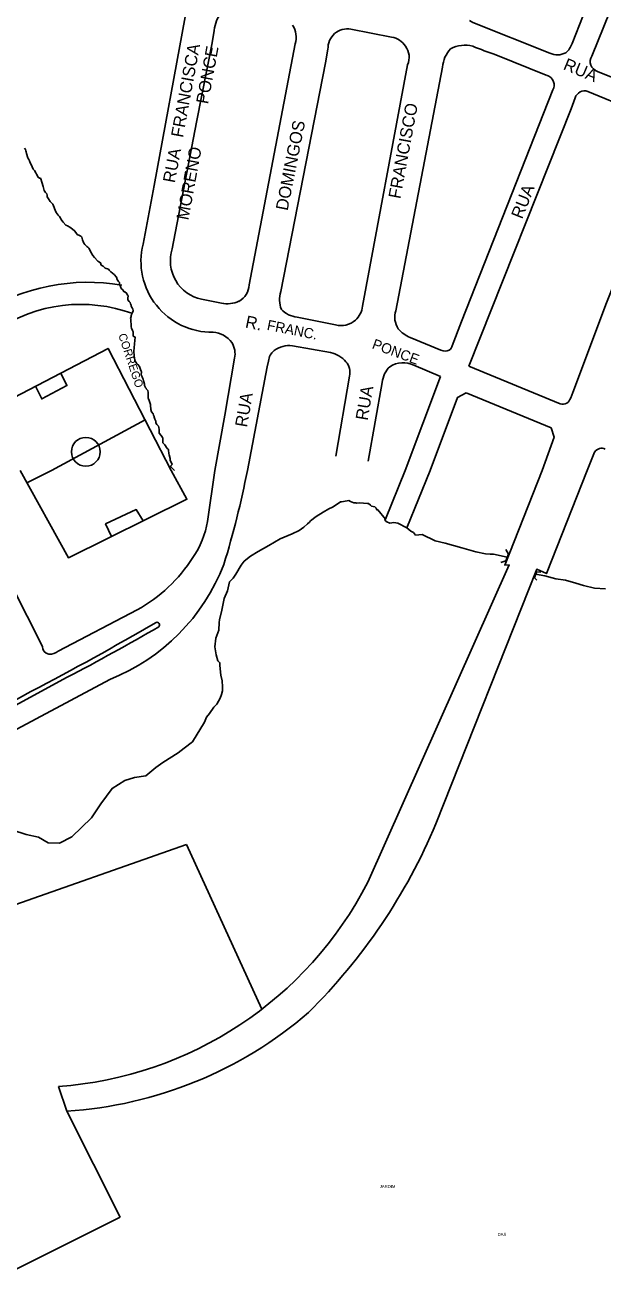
# Model space of a CAD drawing. Extents: x 325709 to 364434, y 7573432 to 7597073.
# Drawn here: x 340988 to 341270, y 7588107 to 7588720 of the extents above; entities that cross this region are included whole.
import ezdxf

# ---------------------------------------------------------------- set-up
doc = ezdxf.new("R2010")
doc.units = 0
for name, color, linetype in [('EDIFEXISTENT', 7, 'Continuous'), ('EDIFIDENTIF', 7, 'Continuous'), ('EDIFOBRAEXIS', 7, 'Continuous'), ('LIMITE_BAIRROS_MUNICIPIOS', 7, 'Continuous'), ('LOGRADOURO', 7, 'Continuous'), ('LOGRADOURO_TEXTO', 7, 'Continuous')]:
    doc.layers.add(name, color=color, linetype=linetype)

msp = doc.modelspace()

# ---------------------------------------------------------------- linework, layer by layer
at = {"layer": 'EDIFEXISTENT'}
for p, q in [((341224.09, 7588460.95), (341222.85, 7588463.32)), ((341220.36, 7588456.94), (341222.79, 7588457.76)), ((341222.79, 7588457.76), (341224.09, 7588460.95)), ((341236.73, 7588449.52), (341237.81, 7588452.41)), ((341237.81, 7588452.41), (341239.84, 7588452.23)), ((341237.87, 7588448.3), (341236.73, 7588449.52)), ((340881.39, 7588254), (341066.77, 7588319.07)), ((341066.77, 7588319.07), (341103.55, 7588238.54)), ((341004.13, 7588200.8), (341008.23, 7588188.69)), ((341008.23, 7588188.69), (341034.36, 7588136.93)), ((341034.36, 7588136.93), (340881.39, 7588060.42))]:
    msp.add_line(p, q, dxfattribs=at)
at = {"layer": 'EDIFOBRAEXIS'}
for p, q in [((341046.5, 7588526.7), (341000.83, 7588501.91)), ((341000.83, 7588501.91), (340988.73, 7588495.95)), ((341008.49, 7588400.83), (340881.39, 7588331.74)), ((340881.39, 7588333.68), (340990.7, 7588393.87))]:
    msp.add_line(p, q, dxfattribs=at)
for points in [[(341060.91, 7588501.91), (341059.87, 7588502.94), (341059.36, 7588503.32), (341059.11, 7588503.65), (341058.88, 7588504), (341059.71, 7588504.87), (341058.82, 7588506.95), (341058.84, 7588507.81), (341058.2, 7588509.56), (341058.05, 7588510.25), (341058.05, 7588510.55), (341057.97, 7588511.52), (341057.89, 7588512.03), (341057.79, 7588512.31), (341057.3, 7588512.76), (341056.13, 7588514.46), (341055.88, 7588514.81), (341055.19, 7588515.42), (341055.16, 7588515.7), (341055.13, 7588516.77), (341055.23, 7588517.33), (341055.21, 7588517.66), (341055.08, 7588518.01), (341054.32, 7588519.03), (341053.42, 7588520.24), (341053.32, 7588521.16), (341053.34, 7588521.97), (341053.27, 7588522.88), (341053.09, 7588523.59), (341052.19, 7588524.46), (341051.81, 7588525.29), (341051.71, 7588526.03), (341051.3, 7588527.09), (341050.94, 7588528.03), (341050.94, 7588528.29), (341050.58, 7588529.05), (341050.48, 7588529.66), (341049.66, 7588530.62), (341049.28, 7588531.81), (341049.25, 7588532.35), (341049.2, 7588533.23), (341049.17, 7588534.15), (341048.92, 7588534.71), (341048.43, 7588536.18), (341048.17, 7588536.99), (341048.02, 7588537.35), (341047.94, 7588538.74), (341047.97, 7588539.02), (341048.04, 7588539.99), (341047.81, 7588541.1), (341047.2, 7588541.61), (341047.07, 7588541.86), (341047.02, 7588542.19), (341046.51, 7588542.62), (341046.56, 7588542.9), (341046.3, 7588543.46), (341046.15, 7588544.07), (341045.87, 7588545.21), (341045.79, 7588545.82), (341045.56, 7588546.63), (341045.25, 7588547.19), (341045, 7588547.75), (341044.97, 7588548), (341044.61, 7588548.74), (341044.69, 7588550.09), (341044.61, 7588550.42), (341044.25, 7588551.33), (341043.77, 7588552.75), (341042.98, 7588553.76), (341042.31, 7588554.42), (341041.52, 7588555.74), (341041.52, 7588555.97), (341041.21, 7588557.95), (341041.03, 7588560.29), (341041.13, 7588561.91), (341041.27, 7588563.92), (341041.62, 7588567.14), (341041.62, 7588567.14), (341040.71, 7588567.62), (341040.6, 7588568.33), (341040.67, 7588569.78), (341040.29, 7588570.44), (341039.86, 7588571.48), (341039.75, 7588572.12), (341039.68, 7588572.67), (341039.57, 7588575.52), (341039.49, 7588576.15), (341039.34, 7588576.43), (341039.46, 7588576.69), (341039.77, 7588577.2), (341039.69, 7588577.75), (341039.82, 7588578.01), (341039.89, 7588578.29), (341040.07, 7588578.59), (341040.17, 7588578.85), (341040.6, 7588579.92), (341040.62, 7588580.22), (341040.47, 7588580.78), (341040.24, 7588581.41), (341039.83, 7588581.94), (341039.75, 7588582.22), (341039.68, 7588582.83), (341039.42, 7588583.34), (341039.19, 7588584.03), (341038.78, 7588584.51), (341038.15, 7588585.34), (341038.07, 7588586.31), (341038.24, 7588587.1), (341038.27, 7588587.35), (341037.86, 7588587.7), (341037.58, 7588588.39), (341036.66, 7588589.3), (341036.41, 7588589.35), (341036.15, 7588589.43), (341035.62, 7588590.24), (341034.88, 7588590.97), (341034.57, 7588591.89), (341034.4, 7588592.14), (341034.22, 7588592.47), (341034.06, 7588593.1), (341034.01, 7588593.81), (341033.48, 7588594.35), (341032.89, 7588595.26), (341032.48, 7588596.38), (341031.41, 7588597.72), (341030.65, 7588598.35), (341029.78, 7588599.06), (341028.99, 7588599.87), (341028.56, 7588600.4), (341027.06, 7588600.83), (341025.96, 7588601.79), (341025.12, 7588602.32), (341024.72, 7588603.49), (341023.98, 7588603.92), (341023.42, 7588604.28), (341021.81, 7588606.05), (341021.05, 7588606.99), (341019.9, 7588608.99), (341019.54, 7588609.78), (341019.08, 7588610.59), (341018.58, 7588611.07), (341018.07, 7588611.42), (341017.02, 7588612.39), (341016.56, 7588613.04), (341016.21, 7588613.83), (341016.05, 7588614.19), (341015.95, 7588614.69), (341015.82, 7588615.4), (341015.64, 7588616.01), (341015.03, 7588616.49), (341014.45, 7588616.75), (341013.38, 7588617.33), (341012.61, 7588618.34), (341012.03, 7588619.18), (341011.09, 7588619.94), (341009.71, 7588620.95), (341008.54, 7588621.53), (341007.7, 7588621.89), (341006.4, 7588623.33), (341005.87, 7588624.14), (341004.7, 7588626.04), (341004.01, 7588626.73), (341003.09, 7588628.02), (341002.53, 7588629.21), (341001.79, 7588631.27), (341001.4, 7588632.18), (341000.84, 7588632.71), (341000.13, 7588633.5), (340999.37, 7588634.69), (340998.7, 7588635.68), (340998.6, 7588636.49), (340998.45, 7588637.12), (340997.81, 7588637.91), (340997.22, 7588638.85), (340996.66, 7588640.73), (340995.97, 7588642.93), (340995.56, 7588644.51), (340995.4, 7588644.79), (340995.12, 7588644.71), (340994.87, 7588644.86), (340994.29, 7588645.32), (340993.47, 7588646.84), (340993.19, 7588647.42), (340992.42, 7588648.64), (340991.89, 7588649.27), (340991.28, 7588650.36), (340990.74, 7588651.93), (340990.28, 7588652.42), (340990.05, 7588653.28), (340989.62, 7588653.91), (340989.39, 7588654.45), (340989.26, 7588654.8), (340988.62, 7588656.88), (340988.44, 7588657.67), (340988.23, 7588658.2), (340988.03, 7588658.86), (340987.52, 7588659.57)], [(340970.46, 7588531.38), (341028.44, 7588561.62), (341059.32, 7588501.91)], [(341005.34, 7588549.58), (341008.3, 7588543.42), (340995.99, 7588536.89), (340992.9, 7588543.08)], [(340985.43, 7588501.91), (341009.06, 7588459.26), (341066.96, 7588487.88), (341059.32, 7588501.91)], [(340981.91, 7588326.04), (340988.41, 7588324.02), (340994.37, 7588322.61), (340999.08, 7588319.85), (341004.6, 7588319.71), (341010.73, 7588322.89), (341020.35, 7588332.11), (341024.96, 7588338.96), (341030.36, 7588346.51), (341036.57, 7588350.43), (341041.32, 7588351.86), (341046.93, 7588352.66), (341051.79, 7588356.66), (341055.18, 7588359.11), (341062.71, 7588363.82), (341065.56, 7588366.22), (341069.75, 7588369.28), (341075.49, 7588378.84), (341076.54, 7588381.25), (341077.94, 7588383.15), (341080.13, 7588386.14), (341081.63, 7588387.74), (341083.24, 7588390.55), (341083.83, 7588392.48), (341084.27, 7588394.26), (341084.35, 7588396.19), (341084.25, 7588399.03), (341083.47, 7588401.85), (341083.15, 7588404.95), (341083.11, 7588406.73), (341083.08, 7588407.95), (341082.05, 7588408.94), (341081.21, 7588411.78), (341080.67, 7588415.72), (341081.03, 7588419.88), (341082.57, 7588423.94), (341082.68, 7588427.63), (341082.86, 7588428.92), (341084.04, 7588433.61), (341085.15, 7588439.35), (341086.76, 7588443.13), (341087.71, 7588447.44), (341089.49, 7588449.24), (341090.89, 7588451.24), (341093.42, 7588455.63), (341094.94, 7588457.63), (341098.02, 7588460.01), (341101.84, 7588462.26), (341107.05, 7588465.29), (341112.49, 7588468.45), (341118.41, 7588470.9), (341121.85, 7588472.54), (341124.04, 7588474.24), (341125.87, 7588475.78), (341126.89, 7588476.69), (341127.42, 7588477.28), (341130.19, 7588479.38), (341133.6, 7588481.53), (341136.37, 7588483.17), (341138.13, 7588483.98), (341139.81, 7588485.12), (341142.04, 7588486.56), (341142.48, 7588486.56), (341143.39, 7588486.76), (341146.01, 7588487.23), (341146.97, 7588486.77), (341148.54, 7588486.11), (341149.53, 7588486.08), (341149.97, 7588485.98), (341151.36, 7588486.13), (341155.25, 7588485.81), (341155.7, 7588485.73), (341156.69, 7588485.02), (341157.15, 7588484.51), (341158.75, 7588484.1), (341159.45, 7588483.46), (341159.68, 7588482.75), (341160.29, 7588482.65), (341164.06, 7588478.16), (341163.66, 7588477.82), (341164.36, 7588477.05), (341164.67, 7588476.82), (341166.06, 7588476.24), (341168.02, 7588476.51), (341169.95, 7588476.18), (341174.47, 7588473.93), (341176.44, 7588472.25), (341177.66, 7588471.56), (341178.69, 7588470.26), (341181.94, 7588470.58), (341188.28, 7588467.49), (341193.08, 7588466.34), (341201.28, 7588464.06), (341208.07, 7588462.15), (341212.89, 7588461.26), (341215.11, 7588460.95), (341216.82, 7588460.95), (341223.46, 7588459.54)], [(341030.16, 7588469.69), (341027.2, 7588475.78), (341042.2, 7588482.8), (341045.57, 7588477.3)], [(341237.36, 7588451.2), (341241.81, 7588450.49), (341247.25, 7588449.01), (341251.89, 7588448.33), (341257.09, 7588446.9), (341260.72, 7588445.67), (341266.12, 7588444.44), (341271.48, 7588444.07)]]:
    msp.add_lwpolyline(points, dxfattribs=at)
msp.add_circle((341017.53, 7588511.06), 7.02, dxfattribs=at)
for centre, radius, start, end in [((340293.61, 7589729.22), 1506.35, 297.56568, 300.22438), ((341052.33, 7588426.47), 1.25, 312.00676, 110.55502), ((340469.28, 7589427.93), 1160.04, 297.69863, 300.22042)]:
    msp.add_arc(centre, radius, start, end, dxfattribs=at)
at = {"layer": 'LOGRADOURO'}
for p, q in [((341307.71, 7588845.63), (341255.2, 7588710.64)), ((341264.91, 7588704.5), (341319.75, 7588841.95)), ((341147.06, 7588717.67), (341166.99, 7588713.83)), ((341119.91, 7588710.5), (341097.37, 7588592.64)), ((341217.98, 7588705.16), (341242.59, 7588695.16)), ((341174.74, 7588700.34), (341152.83, 7588582.25)), ((341169, 7588580.06), (341191.92, 7588699.14)), ((341304.14, 7588681.95), (341267.67, 7588697.06)), ((341262.87, 7588687.22), (341301.37, 7588671.25)), ((341083.85, 7588583.75), (341074.12, 7588585.63)), ((341139.49, 7588573.15), (341120.79, 7588576.91)), ((341191.1, 7588560.81), (341176.12, 7588567)), ((341118.47, 7588562.87), (341137.1, 7588559.54)), ((341177.91, 7588553.39), (341190.84, 7588547.91)), ((341249.39, 7588534.57), (341204.76, 7588552.87)), ((341146.37, 7588548.1), (341139.66, 7588508.87)), ((341155.56, 7588506.5), (341162.42, 7588544.95)), ((341190.84, 7588547.91), (341173.58, 7588501.91)), ((341203.36, 7588539.89), (341245.02, 7588522.71)), ((341262.55, 7588501.91), (341265.75, 7588510.02)), ((340952.84, 7588501.91), (340996.34, 7588415.82)), ((341077, 7588477.06), (341080.63, 7588501.91)), ((341173.58, 7588501.91), (341164.06, 7588478.16)), ((341185.85, 7588501.91), (341174.47, 7588473.93)), ((341004.02, 7588413.59), (341042.65, 7588433.74)), ((340881.39, 7588320.84), (341029.35, 7588399.78))]:
    msp.add_line(p, q, dxfattribs=at)
for points in [[(341066.15, 7588723.67), (341050.91, 7588641.23), (341045.51, 7588612.65)], [(341244.35, 7588705.98), (341206.66, 7588720.96), (341205.06, 7588721.95)], [(341059.76, 7588610.28), (341071.58, 7588672.25), (341079.23, 7588710.95), (341080.32, 7588717.11)], [(341112.78, 7588589.36), (341134.61, 7588701.17), (341135.88, 7588707.86)], [(341245.84, 7588688.06), (341201.17, 7588574.77), (341196.6, 7588562.94)], [(341204.76, 7588552.87), (341254.78, 7588678.81), (341256.68, 7588684.18)], [(341304.28, 7588665.19), (341272.07, 7588583.89), (341255.51, 7588540.14), (341254.5, 7588537.46)], [(341090.21, 7588556.89), (341085.43, 7588529.03), (341080.63, 7588501.91)], [(341096.52, 7588501.91), (341106.1, 7588552.59), (341106.83, 7588555.45)], [(341185.85, 7588501.91), (341199.15, 7588537.66), (341203.36, 7588539.89)], [(341245.02, 7588522.71), (341246.47, 7588518.3), (341240.6, 7588501.91)], [(341240.6, 7588501.91), (341222.28, 7588455.72), (341224.38, 7588455.87), (341155.34, 7588300.64)], [(341262.55, 7588501.91), (341242.61, 7588451.49), (341237.92, 7588453.61), (341188.64, 7588329.24)]]:
    msp.add_lwpolyline(points, dxfattribs=at)
for centre, radius, start, end in [((341098.82, 7588715), 18.62, 144.05344, 173.48707), ((341109.02, 7588713.67), 11.34, 343.79391, 32.14718), ((341145.93, 7588708.18), 10.06, 132.57634, 181.83694), ((341145.41, 7588707.78), 10.03, 80.50982, 128.79727), ((341165.17, 7588703.65), 10.33, 33.36718, 79.88973), ((341166.7, 7588704.05), 8.85, 335.17755, 36.66897), ((341206.22, 7588698.28), 14.33, 136.80069, 176.55253), ((341202.79, 7588695.16), 14.71, 74.76536, 118.47646), ((341279.36, 7588888.62), 193.45, 247.92364, 251.50152), ((341244.11, 7588714.94), 11.9, 312.41161, 338.82028), ((341248.07, 7588713.71), 8.58, 244.28774, 298.27079), ((341268.58, 7588701.78), 4.57, 143.42882, 201.35918), ((341269.46, 7588702.39), 5.62, 203.87003, 251.45355), ((341241.44, 7588690.28), 5.02, 19.66952, 76.7076), ((341240.88, 7588690.45), 5.5, 334.27251, 16.0232), ((341261.43, 7588682.55), 5.02, 117.77476, 161.05386), ((341261.2, 7588683.5), 4.07, 65.76378, 121.0956), ((341079.28, 7588604.3), 34.79, 166.11067, 270.68013), ((341078.11, 7588604.46), 19.25, 162.42502, 258.034), ((341018.74, 7588495.39), 98.57, 80.43684, 121.95352), ((341087.64, 7588593.13), 9.74, 299.22214, 357.10523), ((341125.85, 7588585.51), 13.62, 163.5807, 200.71917), ((341015.01, 7588509.17), 73.98, 69.88423, 123.79384), ((341086.79, 7588597.15), 13.71, 257.65375, 294.15109), ((341122.07, 7588589.21), 12.37, 223.53799, 264.03693), ((341141.04, 7588583.93), 11.9, 314.09478, 351.8787), ((341178.6, 7588576.88), 10.11, 161.69834, 213.95444), ((341142.33, 7588583.46), 10.69, 254.61195, 310.89166), ((341079.06, 7588557.36), 12.17, 35.93011, 86.98946), ((341180.74, 7588579.67), 13.49, 218.71384, 249.97108), ((341080.24, 7588559.1), 10.21, 347.47853, 31.9021), ((341116.79, 7588551.09), 11.9, 81.89759, 127.19699), ((341193.12, 7588564.57), 4.27, 241.7802, 298.87768), ((341193.35, 7588563.6), 3.32, 303.49522, 348.43595), ((341113.95, 7588554.91), 7.13, 127.54689, 175.69631), ((341134.66, 7588546.8), 12.97, 39.64385, 79.16976), ((341139.06, 7588550), 7.56, 345.50024, 42.22407), ((341175.03, 7588543.69), 12.68, 134.81114, 174.28126), ((341172.62, 7588542.66), 11.96, 63.76174, 123.06147), ((341248.65, 7588539.57), 6.21, 309.80576, 340.11396), ((341250.73, 7588538.68), 4.33, 251.91793, 296.07219), ((341269.46, 7588508.81), 3.9, 103.12776, 161.88273), ((341269.75, 7588509.55), 3.28, 60.62659, 110.99581), ((340628.33, 7588594.82), 477.32, 343.09299, 348.77549), ((341036.18, 7588483.33), 41.3, 324.62621, 351.2648), ((341005.71, 7588500.13), 75.97, 299.09529, 327.60336), ((340992.54, 7588491.89), 99.19, 291.78414, 338.79388), ((341000.11, 7588415.9), 3.77, 181.25911, 260.32091), ((341000.23, 7588417.79), 5.66, 262.35876, 312.10648), ((340924.99, 7588439.87), 285.92, 314.78399, 337.23609), ((340991.11, 7588384.95), 184.61, 274.04299, 332.82627), ((340995.57, 7588388.55), 200.26, 273.62353, 310.79006)]:
    msp.add_arc(centre, radius, start, end, dxfattribs=at)

# ---------------------------------------------------------------- texts
at = {"layer": 'EDIFIDENTIF'}
msp.add_text('CORREGO', height=4, rotation=288.36748, dxfattribs=at).set_placement((341033.34, 7588568.21))
at = {"layer": 'LIMITE_BAIRROS_MUNICIPIOS'}
for s, p in [('JARDIM', (341161.16, 7588151.13)), ('DAS', (341218.78, 7588127.7))]:
    msp.add_text(s, height=1.5, dxfattribs=at).set_placement(p)
at = {"layer": 'LOGRADOURO_TEXTO'}
for s, height, rotation, p in [('FRANCISCA', 6, 79.52738, (341065, 7588664.41)), ('PONCE', 6, 79.52738, (341077.27, 7588680.8)), ('RUA', 6, 337.4792, (341250.42, 7588698.19)), ('FRANCISCO', 6, 79.49084, (341171.24, 7588634.48)), ('DOMINGOS', 6, 78.82197, (341116.16, 7588628.68)), ('RUA', 6, 79.30911, (341061.02, 7588642.25)), ('MORENO', 6, 79.52738, (341067.64, 7588624.06)), ('RUA', 6, 68.48173, (341230.77, 7588624.53)), ('R.', 6, 348.63328, (341095.14, 7588571.89)), ('FRANC.', 5, 348.63328, (341105.77, 7588570.74)), ('PONCE', 5, 339.68206, (341157.04, 7588561.76)), ('RUA', 6, 80.29481, (341155.22, 7588526.11)), ('RUA', 6, 80.27087, (341096.33, 7588522.78))]:
    msp.add_text(s, height=height, rotation=rotation, dxfattribs=at).set_placement(p)

doc.saveas('drawing.dxf')
